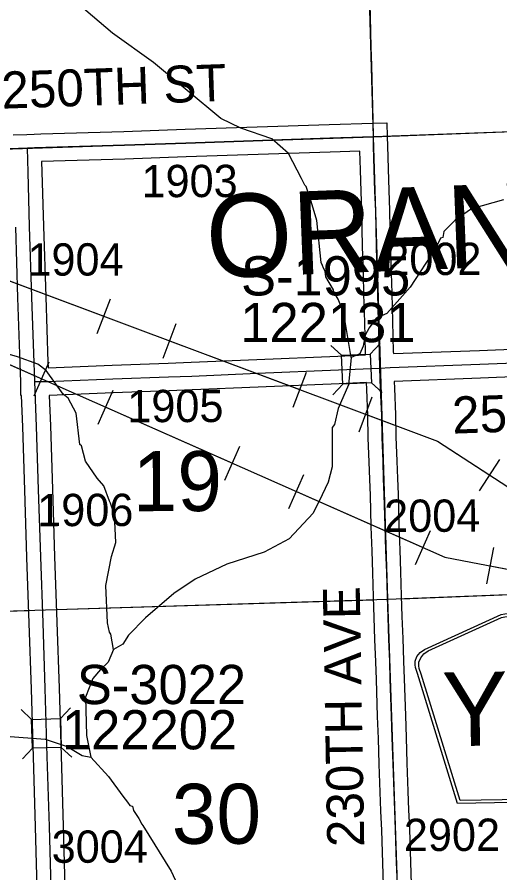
# Model space of a CAD drawing. Extents: x 128.7 to 185.5, y -21.4 to 12.6.
# Drawn here: x 146.502 to 147.548, y -11.925 to -10.071 of the extents above; entities that cross this region are included whole.
import ezdxf

# ---------------------------------------------------------------- set-up
doc = ezdxf.new("R2010")
doc.units = 0
for name, color, linetype in [('tdCoCityStreetMajor', 7, 'Continuous'), ('tdCoCorpBndry', 7, 'Continuous'), ('tdCoHydroRiver', 7, 'Continuous'), ('tdCoPipe', 7, 'Continuous'), ('tdCoSecRdNmbr', 7, 'Continuous'), ('tdCoSecRdTxt', 7, 'Continuous'), ('tdCoSecRteBand', 7, 'Continuous'), ('tdCoSecRteCL', 7, 'Continuous'), ('tdCoSectLine', 7, 'Continuous'), ('tdCoSectLinePart', 7, 'Continuous'), ('tdCoSectNmbr', 7, 'Continuous'), ('tdCoShieldCoRteHrd', 7, 'Continuous'), ('tdCoStrucSec', 7, 'Continuous'), ('tdCoStrucSecCoName', 7, 'Continuous'), ('tdCoStrucSecFHWANum', 7, 'Continuous'), ('tdCoSurfAsphalt', 7, 'Continuous'), ('tdCoSurfGravel', 7, 'Continuous'), ('tdCoTwpNameTxt', 7, 'Continuous')]:
    doc.layers.add(name, color=color, linetype=linetype)

msp = doc.modelspace()

# ---------------------------------------------------------------- linework, layer by layer
at = {"layer": 'tdCoCityStreetMajor'}
msp.add_lwpolyline([(147.2738, -10.3304), (147.2731, -10.2935), (147.2715, -10.2352), (147.2702, -10.1756), (147.269, -10.1355), (147.2674, -10.0693), (147.2655, -9.9914), (147.2644, -9.9564), (147.2637, -9.9327), (147.263, -9.9075), (147.2624, -9.8862), (147.2606, -9.8544), (147.2585, -9.8377), (147.2577, -9.8301)], dxfattribs=at)
at = {"layer": 'tdCoCorpBndry'}
msp.add_lwpolyline([(147.7531, -9.6384), (147.7717, -10.312), (147.2738, -10.3304), (147.1792, -10.3333), (147.0848, -10.3364), (147.0825, -10.3365), (147.0802, -10.3366), (146.8675, -10.3436), (146.7346, -10.3483), (146.5244, -10.3548), (146.4071, -10.3587), (146.2749, -10.3634), (146.2744, -10.2811), (146.2732, -10.2373), (146.2705, -10.129), (146.2661, -9.9803)], dxfattribs=at)
at = {"layer": 'tdCoHydroRiver'}
for points in [[(147.2256, -10.8086), (147.2098, -10.7128), (147.1978, -10.6816), (147.1878, -10.6662), (147.1876, -10.6615), (147.1709, -10.6336), (147.169, -10.621), (147.1656, -10.6148), (147.1638, -10.6086), (147.1605, -10.6024), (147.1512, -10.5111), (147.1369, -10.4627), (147.1282, -10.4377), (147.125, -10.4347), (147.1182, -10.4207), (147.0896, -10.3664), (147.0538, -10.3344), (146.9868, -10.3113), (146.9435, -10.2907), (146.7975, -10.1692), (146.7086, -10.1058), (146.5884, -10.0024)], [(147.5553, -10.4663), (147.4865, -10.4859), (147.451, -10.5108), (147.4266, -10.5352), (147.4238, -10.548), (147.4191, -10.5497), (147.4088, -10.5706), (147.3532, -10.656), (147.303, -10.7129), (147.2796, -10.7231), (147.2645, -10.7442), (147.2556, -10.7602), (147.2516, -10.784), (147.2443, -10.8001), (147.2256, -10.8086), (147.2196, -10.8672), (147.1976, -10.9184), (147.1893, -10.9534), (147.1848, -10.9598), (147.1844, -11.0451), (147.1761, -11.0785), (147.1627, -11.1058), (147.1435, -11.1458), (147.0917, -11.2012), (147.0374, -11.2298), (146.9562, -11.2562), (146.8878, -11.2884), (146.8415, -11.3199), (146.7801, -11.3724), (146.7434, -11.4099), (146.7314, -11.4292), (146.7113, -11.4409), (146.6996, -11.4682), (146.6827, -11.4845), (146.666, -11.504), (146.65, -11.544), (146.6527, -11.6275), (146.6621, -11.6746)], [(146.7113, -11.4409), (146.7055, -11.408), (146.7022, -11.4034), (146.6983, -11.383), (146.6941, -11.3026), (146.7063, -11.2391), (146.7163, -11.2088), (146.7128, -11.1489), (146.7041, -11.1239), (146.7023, -11.1193), (146.6902, -11.0865), (146.6755, -11.0697), (146.6506, -11.0326), (146.6416, -10.9997), (146.6383, -10.9967), (146.6298, -10.9291), (146.613, -10.8965), (146.6016, -10.8874), (146.5652, -10.8365), (146.5474, -10.8229), (146.5027, -10.807), (146.4453, -10.7899)], [(146.4775, -11.6285), (146.563, -11.6352), (146.6108, -11.651), (146.643, -11.6705), (146.6621, -11.6746), (146.6998, -11.7159), (146.7312, -11.7591), (146.7411, -11.7714), (146.746, -11.7791), (146.7524, -11.7805), (146.7543, -11.7899), (146.7659, -11.8069), (146.7726, -11.8193), (146.7743, -11.8224), (146.8359, -11.9214), (146.8631, -11.9805)]]:
    msp.add_lwpolyline(points, dxfattribs=at)
at = {"layer": 'tdCoPipe'}
for p, q in [((146.6758, -10.7566), (146.7041, -10.6811)), ((146.8183, -10.81), (146.8465, -10.7346)), ((146.5393, -10.8912), (146.5718, -10.8177)), ((147.1003, -10.9156), (147.1286, -10.8401)), ((146.6779, -10.9525), (146.7103, -10.8792)), ((147.2428, -10.969), (147.271, -10.8936)), ((146.9522, -11.0739), (146.9847, -11.0004)), ((147.5037, -11.0969), (147.5477, -11.0293)), ((147.0908, -11.1352), (147.1232, -11.0619)), ((147.3651, -11.2566), (147.3976, -11.1831)), ((147.5191, -11.2989), (147.5343, -11.2202))]:
    msp.add_line(p, q, dxfattribs=at)
for points in [[(133.6945, 0.4089), (135.1153, -0.6342), (137.1324, -2.3792), (137.5288, -2.9528), (138.161, -3.328), (139.2218, -4.4833), (139.3397, -4.805), (140.8827, -6.1264), (141.2631, -6.6089), (142.2971, -8.0348), (142.3319, -8.2734), (143.9392, -9.367), (143.9927, -9.5975), (145.829, -10.533), (147.4283, -11.2406), (148.0149, -11.3532), (148.9915, -11.5772), (150.6773, -11.7094), (151.6631, -11.8649), (152.1578, -12.9549), (152.0489, -14.0003)], [(141.7836, -7.0033), (142.3273, -7.8596), (142.3925, -8.1335), (142.8785, -8.3933), (143.1849, -8.6984), (143.96, -9.2344), (144.0145, -9.2874), (144.0511, -9.4993), (144.1965, -9.5563), (144.4517, -9.5354), (144.51, -9.7346), (144.8087, -9.8976), (145.2095, -10.0919), (145.4764, -10.2643), (147.4123, -10.9894), (147.8261, -11.2583), (148.2617, -11.2593), (148.6573, -11.4241), (149.6319, -11.4948), (151.5237, -11.7631), (152.8427, -11.7734), (156.2861, -11.7117)], [(146.4079, -10.6132), (146.69, -10.7189)], [(146.2812, -10.7331), (146.5556, -10.8545)], [(146.8324, -10.7722), (147.1144, -10.8779)], [(146.6941, -10.9158), (146.9685, -11.0372)], [(147.2569, -10.9312), (147.4123, -10.9894), (147.5257, -11.0631)], [(147.107, -11.0985), (147.3814, -11.2199)], [(147.5267, -11.2595), (147.8213, -11.316)]]:
    msp.add_lwpolyline(points, dxfattribs=at)
at = {"layer": 'tdCoSecRteBand'}
for points in [[(146.4936, -10.3257), (146.5235, -10.3248), (146.539, -10.3243), (146.5391, -10.3243), (146.5391, -10.3243), (146.5534, -10.3238), (146.5534, -10.3238), (146.7336, -10.3183), (146.8665, -10.3137), (146.8665, -10.3137), (146.8665, -10.3137), (147.1782, -10.3033), (147.1783, -10.3033), (147.1783, -10.3033), (147.2729, -10.3004), (147.3032, -10.2995), (147.3038, -10.3298), (147.3041, -10.3495), (147.3058, -10.3996), (147.3058, -10.3996), (147.3058, -10.3997), (147.3072, -10.4467), (147.3086, -10.4892), (147.3086, -10.4894), (147.3086, -10.4896), (147.3103, -10.5663), (147.3121, -10.6257), (147.3121, -10.6258), (147.3121, -10.6258), (147.3134, -10.6692), (147.3134, -10.6692), (147.3134, -10.6692), (147.315, -10.7298), (147.3169, -10.7963), (147.317, -10.7999), (147.5032, -10.793), (147.7655, -10.7824)], [(146.5693, -10.8304), (146.7081, -10.8248), (146.7081, -10.8248), (146.7082, -10.8248), (146.829, -10.8204), (146.8792, -10.8184), (147.0214, -10.8123), (147.0215, -10.8123), (147.0215, -10.8123), (147.197, -10.8051), (147.2566, -10.8025), (147.257, -10.8025), (147.257, -10.8021), (147.2569, -10.7982), (147.2569, -10.7981), (147.2569, -10.7981), (147.255, -10.7315), (147.255, -10.7315), (147.255, -10.7315), (147.2534, -10.6708), (147.2522, -10.6275), (147.2503, -10.568), (147.2503, -10.5678), (147.2503, -10.5677), (147.2487, -10.491), (147.2472, -10.4487), (147.2472, -10.4486), (147.2472, -10.4486), (147.2458, -10.4015), (147.2445, -10.3613), (147.1802, -10.3633), (146.8686, -10.3736), (146.7357, -10.3783), (146.7356, -10.3783), (146.7355, -10.3783), (146.5553, -10.3838), (146.556, -10.4059), (146.556, -10.4059), (146.556, -10.4059), (146.5592, -10.5237), (146.5641, -10.6768), (146.5688, -10.8187), (146.5692, -10.8293), (146.5693, -10.8304)], [(146.5466, -11.9846), (146.5421, -11.8254), (146.5374, -11.6735), (146.5374, -11.6735), (146.5374, -11.6734), (146.5332, -11.5268), (146.5283, -11.3841), (146.5234, -11.2413), (146.5234, -11.2413), (146.5234, -11.2412), (146.5187, -11.0955), (146.5143, -10.9585), (146.5116, -10.8905), (146.5104, -10.8905), (146.5104, -10.8611), (146.5088, -10.821), (146.5088, -10.8209), (146.5088, -10.8208), (146.5041, -10.6788), (146.5041, -10.6787), (146.5041, -10.6787), (146.4992, -10.5256)], [(147.768, -10.8424), (147.5056, -10.853), (147.5055, -10.853), (147.5055, -10.853), (147.3189, -10.8599), (147.3193, -10.8748), (147.3218, -10.9324), (147.3218, -10.9328), (147.3218, -10.9332), (147.3226, -10.9803), (147.3247, -11.0326), (147.3247, -11.0328), (147.3247, -11.0329), (147.3257, -11.0701), (147.3271, -11.1046), (147.3271, -11.1049), (147.3271, -11.1051), (147.329, -11.1728), (147.3308, -11.2252), (147.3327, -11.2726), (147.3327, -11.2728), (147.3327, -11.273), (147.3341, -11.3249), (147.3356, -11.3698), (147.3372, -11.4171), (147.3392, -11.4655), (147.3393, -11.4657), (147.3393, -11.466), (147.3403, -11.5043), (147.343, -11.5839), (147.3446, -11.6316), (147.3446, -11.6316), (147.3446, -11.6316), (147.3464, -11.687), (147.3487, -11.7482), (147.3487, -11.7483), (147.3487, -11.7484), (147.3499, -11.7882), (147.352, -11.8296), (147.352, -11.83), (147.352, -11.8303), (147.3538, -11.9019), (147.3557, -11.9494)], [(147.2957, -11.9515), (147.2939, -11.904), (147.2939, -11.9038), (147.2939, -11.9036), (147.292, -11.8322), (147.29, -11.7909), (147.29, -11.7906), (147.29, -11.7903), (147.2887, -11.7503), (147.2865, -11.6892), (147.2865, -11.6891), (147.2865, -11.6891), (147.2846, -11.6336), (147.283, -11.586), (147.283, -11.5859), (147.283, -11.5859), (147.2803, -11.5062), (147.2803, -11.5061), (147.2803, -11.506), (147.2793, -11.4678), (147.2772, -11.4195), (147.2772, -11.4194), (147.2772, -11.4193), (147.2756, -11.3718), (147.2756, -11.3718), (147.2756, -11.3717), (147.2742, -11.3267), (147.2741, -11.3267), (147.2741, -11.3266), (147.2727, -11.2748), (147.2709, -11.2275), (147.2709, -11.2274), (147.2709, -11.2274), (147.269, -11.1748), (147.269, -11.1746), (147.269, -11.1745), (147.2672, -11.1069), (147.2657, -11.0724), (147.2657, -11.0722), (147.2657, -11.072), (147.2647, -11.0348), (147.2627, -10.9823), (147.2626, -10.982), (147.2626, -10.9817), (147.2618, -10.9346), (147.2594, -10.8772), (147.2594, -10.877), (147.2594, -10.8769), (147.2589, -10.8624), (147.1996, -10.8651), (147.1996, -10.8651), (147.1995, -10.8651), (147.024, -10.8722), (146.8817, -10.8784), (146.8817, -10.8784), (146.8816, -10.8784), (146.8313, -10.8803), (146.8313, -10.8803), (146.8312, -10.8804), (146.7104, -10.8848), (146.5716, -10.8904), (146.5742, -10.9562), (146.5742, -10.9563), (146.5742, -10.9564), (146.5787, -11.0936), (146.5787, -11.0936), (146.5787, -11.0936), (146.5833, -11.2393), (146.5883, -11.382), (146.5932, -11.5248), (146.5932, -11.5249), (146.5932, -11.525), (146.5974, -11.6717), (146.6021, -11.8236), (146.6021, -11.8236), (146.6021, -11.8237), (146.6065, -11.9829)]]:
    msp.add_lwpolyline(points, dxfattribs=at)
at = {"layer": 'tdCoSecRteCL'}
for points in [[(147.2879, -10.8311), (147.2869, -10.7972), (147.285, -10.7306), (147.2834, -10.67), (147.2821, -10.6267), (147.2803, -10.5671), (147.2787, -10.4902), (147.2772, -10.4477), (147.2758, -10.4006), (147.2741, -10.3502), (147.2738, -10.3304), (147.1792, -10.3333), (146.8675, -10.3436), (146.7346, -10.3483), (146.54, -10.3543), (146.5244, -10.3548)], [(146.2749, -10.3634), (146.2986, -10.3626), (146.4071, -10.3587), (146.5244, -10.3548)], [(146.5404, -10.8605), (146.5388, -10.8198), (146.5341, -10.6778), (146.5292, -10.5246), (146.526, -10.4067), (146.5244, -10.3548)], [(147.2879, -10.8311), (147.3103, -10.8301), (147.5044, -10.823), (147.7667, -10.8124), (147.9194, -10.806), (148.0402, -10.8018)], [(146.5404, -10.8605), (146.5682, -10.8605), (146.7093, -10.8548), (146.8301, -10.8504), (146.8804, -10.8484), (147.0227, -10.8422), (147.1983, -10.8351), (147.2879, -10.8311)], [(147.3257, -11.9505), (147.3239, -11.9028), (147.322, -11.8311), (147.32, -11.7894), (147.3187, -11.7493), (147.3165, -11.6881), (147.3146, -11.6326), (147.313, -11.5849), (147.3103, -11.5052), (147.3093, -11.4668), (147.3072, -11.4183), (147.3056, -11.3708), (147.3041, -11.3258), (147.3027, -11.2738), (147.3008, -11.2263), (147.299, -11.1737), (147.2971, -11.1059), (147.2957, -11.0712), (147.2947, -11.0338), (147.2926, -10.9811), (147.2918, -10.9337), (147.2893, -10.8759), (147.2879, -10.8311)], [(146.5887, -12.3591), (146.5839, -12.2346), (146.5807, -12.1081), (146.5765, -11.9838), (146.5721, -11.8245), (146.5674, -11.6726), (146.5632, -11.5258), (146.5583, -11.3831), (146.5534, -11.2403), (146.5487, -11.0945), (146.5442, -10.9574), (146.5404, -10.8605)]]:
    msp.add_lwpolyline(points, dxfattribs=at)
at = {"layer": 'tdCoSectLine'}
for points in [[(147.2444, -9.3296), (147.2444, -9.3302), (147.2734, -10.3304)], [(147.2734, -10.3304), (148.2752, -10.2915)], [(146.2741, -10.3635), (147.2734, -10.3304)], [(147.2734, -10.3304), (147.304, -11.3321)], [(147.304, -11.3321), (148.3054, -11.2929)], [(146.3081, -11.3633), (147.304, -11.3321)], [(147.304, -11.3321), (147.3379, -12.335)]]:
    msp.add_lwpolyline(points, dxfattribs=at)
at = {"layer": 'tdCoSectLinePart'}
for points in [[(147.3343, -11.3309), (148.0248, -11.3039)], [(146.587, -11.3546), (147.2744, -11.333)], [(146.3081, -11.3633), (146.527, -11.3565)]]:
    msp.add_lwpolyline(points, dxfattribs=at)
at = {"layer": 'tdCoShieldCoRteHrd'}
for points in [[(147.456, -11.7746), (147.3691, -11.4932), (147.365, -11.4801), (147.3642, -11.4743), (147.364, -11.4664), (147.3681, -11.4561), (147.3752, -11.4475), (147.3847, -11.4406), (147.5507, -11.3654), (147.5581, -11.3636), (147.5685, -11.3625), (147.579, -11.3632), (147.5865, -11.3647), (147.755, -11.4341), (147.7647, -11.4407), (147.7722, -11.449), (147.7766, -11.4592), (147.7767, -11.4671), (147.7761, -11.473), (147.7724, -11.4862), (147.6954, -11.7705)], [(147.4617, -11.7682), (147.3772, -11.4944), (147.3732, -11.4818), (147.3724, -11.4762), (147.3723, -11.4687), (147.3762, -11.4587), (147.3831, -11.4504), (147.3921, -11.4439), (147.5515, -11.3716), (147.5587, -11.3699), (147.5687, -11.3689), (147.5787, -11.3696), (147.5859, -11.371), (147.7477, -11.4377), (147.757, -11.4439), (147.7641, -11.4519), (147.7684, -11.4618), (147.7685, -11.4693), (147.7679, -11.4749), (147.7644, -11.4876), (147.6895, -11.7642)]]:
    msp.add_lwpolyline(points, close=True, dxfattribs=at)
at = {"layer": 'tdCoStrucSec'}
for p, q in [((147.2046, -10.8035), (147.1815, -10.7823)), ((147.2671, -10.8007), (147.2882, -10.7776)), ((147.2073, -10.866), (147.1862, -10.8891)), ((147.2698, -10.8632), (147.2929, -10.8844)), ((146.596, -11.5905), (146.6175, -11.5677)), ((146.5334, -11.5923), (146.5107, -11.5708)), ((146.5352, -11.6549), (146.5137, -11.6776)), ((146.5978, -11.6531), (146.6205, -11.6746))]:
    msp.add_line(p, q, dxfattribs=at)
for points in [[(147.2046, -10.8035), (147.2671, -10.8007), (147.2698, -10.8632), (147.2073, -10.866)], [(146.5352, -11.6549), (146.5334, -11.5923), (146.596, -11.5905), (146.5978, -11.6531)]]:
    msp.add_lwpolyline(points, close=True, dxfattribs=at)
at = {"layer": 'tdCoSurfAsphalt'}
for points in [[(147.2879, -10.8311), (147.2869, -10.7972), (147.285, -10.7306), (147.2834, -10.67), (147.2821, -10.6267), (147.2803, -10.5671), (147.2787, -10.4902), (147.2772, -10.4477), (147.2758, -10.4006), (147.2741, -10.3502), (147.2738, -10.3304)], [(147.2879, -10.8311), (147.3103, -10.8301), (147.5044, -10.823), (147.7667, -10.8124), (147.9194, -10.806), (148.0402, -10.8018), (148.0555, -10.8013), (148.2013, -10.7959), (148.3519, -10.7892), (148.5137, -10.783)], [(147.3257, -11.9505), (147.3239, -11.9028), (147.322, -11.8311), (147.32, -11.7894), (147.3187, -11.7493), (147.3165, -11.6881), (147.3146, -11.6326), (147.313, -11.5849), (147.3103, -11.5052), (147.3093, -11.4668), (147.3072, -11.4183), (147.3056, -11.3708), (147.3041, -11.3258), (147.3027, -11.2738), (147.3008, -11.2263), (147.299, -11.1737), (147.2971, -11.1059), (147.2957, -11.0712), (147.2947, -11.0338), (147.2926, -10.9811), (147.2918, -10.9337), (147.2893, -10.8759), (147.2879, -10.8311)]]:
    msp.add_lwpolyline(points, dxfattribs=at)
at = {"layer": 'tdCoSurfGravel'}
for points in [[(146.2749, -10.3634), (146.2986, -10.3626), (146.4071, -10.3587), (146.5244, -10.3548), (146.54, -10.3543), (146.7346, -10.3483), (146.8675, -10.3436), (147.1792, -10.3333), (147.2738, -10.3304)], [(146.5887, -12.3591), (146.5839, -12.2346), (146.5807, -12.1081), (146.5765, -11.9838), (146.5721, -11.8245), (146.5674, -11.6726), (146.5632, -11.5258), (146.5583, -11.3831), (146.5534, -11.2403), (146.5487, -11.0945), (146.5442, -10.9574), (146.5404, -10.8605), (146.5388, -10.8198), (146.5341, -10.6778), (146.5292, -10.5246), (146.526, -10.4067), (146.5244, -10.3548)], [(146.5404, -10.8605), (146.5682, -10.8605), (146.7093, -10.8548), (146.8301, -10.8504), (146.8804, -10.8484), (147.0227, -10.8422), (147.1983, -10.8351), (147.2879, -10.8311)]]:
    msp.add_lwpolyline(points, dxfattribs=at)

# ---------------------------------------------------------------- texts
at = {"layer": 'tdCoSecRdNmbr'}
for s, rotation, p in [('1903', 0.1113, (146.7717, -10.461)), ('1904', 0.111, (146.5246, -10.631)), ('2002', 0.1116, (147.2996, -10.6298)), ('1905', 0.1112, (146.7409, -10.9485)), ('1906', 0.111, (146.5458, -11.1738)), ('2004', 0.1116, (147.2971, -11.1862)), ('2902', 0.1116, (147.3398, -11.8777)), ('3004', 0.1111, (146.5771, -11.9032))]:
    msp.add_text(s, height=0.07, rotation=rotation, dxfattribs=at).set_placement(p)
at = {"layer": 'tdCoSecRdTxt'}
for s, rotation, p in [('250TH ST', 1.9993, (146.4696, -10.2692)), ('255TH ST', 1.9968, (147.4456, -10.9733)), ('230TH AVE', 91, (147.254, -11.8682))]:
    msp.add_text(s, height=0.08, rotation=rotation, dxfattribs=at).set_placement(p)
at = {"layer": 'tdCoSectNmbr'}
for s, rotation, p in [('19', 0.1111, (146.7526, -11.1413)), ('30', 0.1112, (146.8373, -11.8621))]:
    msp.add_text(s, height=0.13, rotation=rotation, dxfattribs=at).set_placement(p)
at = {"layer": 'tdCoShieldCoRteHrd'}
msp.add_text('Y54', height=0.16, rotation=1, dxfattribs=at).set_placement((147.4238, -11.6509))
at = {"layer": 'tdCoStrucSecCoName'}
for s, p in [('S-1995', (146.9871, -10.6738)), ('S-3022', (146.6315, -11.5593))]:
    msp.add_text(s, height=0.085, dxfattribs=at).set_placement(p)
at = {"layer": 'tdCoStrucSecFHWANum'}
for s, p in [('122131', (146.9856, -10.7749)), ('122202', (146.5994, -11.6573))]:
    msp.add_text(s, height=0.085, dxfattribs=at).set_placement(p)
at = {"layer": 'tdCoTwpNameTxt'}
msp.add_text('ORANGE', height=0.18, rotation=2.2422, dxfattribs=at).set_placement((146.9145, -10.6366))

doc.saveas('drawing.dxf')
